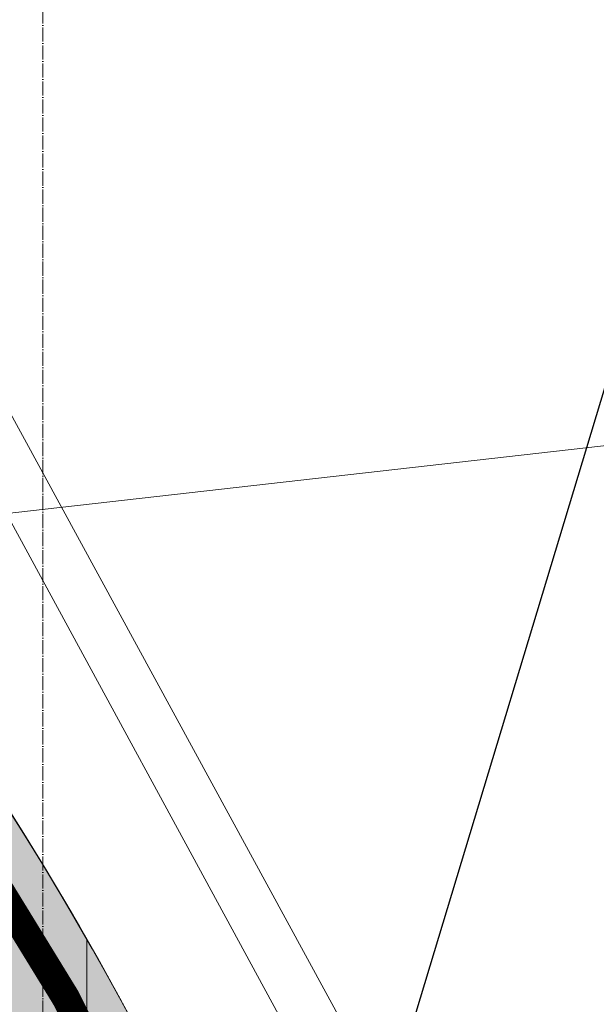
# Model space of a CAD drawing. Header units: millimetres. Extents: x -57162 to 485422, y -209335 to -9481.
# Tile 498 of 656: x 71045 to 71656, y -17735 to -16691. Entities that reach past the tile are written whole.
import ezdxf
from ezdxf import colors
from ezdxf.entities.mleader import LeaderData, LeaderLine
from ezdxf.math import Vec2, Vec3

# ---------------------------------------------------------------- set-up
doc = ezdxf.new("R2010")
doc.units = ezdxf.units.MM
for name, pattern in [('( Hidden )', [0.375, 0.25, -0.125]), ('-d1-01', [1, 0, -1]), ('-D1d1-15x02', [19, 15, -2, 0, -2]), ('DASHDOT', [25.4, 12.7, -6.35, 0, -6.35])]:
    doc.linetypes.add(name, pattern=pattern)
for name, color, linetype, lineweight, true_color in [('_Разделитель помещений_', 7, '-d1-01', 5, 0x0080c0), ('dim_razv', 7, 'DASHDOT', 9, 0x183018), ('EOM vinoski', 7, 'Continuous', 5, 0x423200), ('pol', 7, 'Continuous', 15, 0x55666d), ('pot sh', 7, 'Continuous', 15, 0x261e3e)]:
    doc.layers.add(name, color=color, linetype=linetype, lineweight=lineweight, true_color=true_color)
for name, color, linetype, lineweight in [('dim_light', 12, 'Continuous', 9), ('Марки дверей', 7, 'Continuous', 9), ('Оси', 7, 'Continuous', 5), ('Панели витража', 7, 'Continuous', 5), ('Перекрытия', 7, 'Continuous', 5)]:
    doc.layers.add(name, color=color, linetype=linetype, lineweight=lineweight)
doc.styles.add('fl_iso paper', font='isocpeur.ttf', dxfattribs={"width": 0.8, "oblique": 10})

# ---------------------------------------------------------------- blocks, each defined once
blk = doc.blocks.new('System Panel - A_PAN_Glass-8111833-50_AS_Plan_L01_1 корпус_Маркировочный - зависимый 1')
at = {"layer": 'Панели витража'}
for p, q in [((629.5464612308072, -6.930349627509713e-11), (-629.5464612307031, -6.930349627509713e-11)), ((-629.5464612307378, -55.00000000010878), (629.5464612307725, -55.00000000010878))]:
    blk.add_line(p, q, dxfattribs=at)
blk = doc.blocks.new('_DOT')
at = {"color": 0, "linetype": 'ByBlock'}
blk.add_line((-0.5, 0), (-1, 0), dxfattribs=at)
at = {"color": 0, "linetype": 'ByBlock', "const_width": 0.5}
blk.add_lwpolyline([(-0.25, 0, 1), (0.25, 0, 1)], format="xyb", close=True, dxfattribs=at)

msp = doc.modelspace()

# ---------------------------------------------------------------- hatches: boundary and pattern name
at = {"layer": 'pol'}
h = msp.add_hatch(dxfattribs=at)
h.set_pattern_fill('AR-B816', color=256, scale=3, angle=90)
h.set_pattern_definition([(90, (65629.11951209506, -23689.07333285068), (-609.5999999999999, 3.732723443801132e-14), []), (180, (65629.11951209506, -23689.07333285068), (-609.5999999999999, -609.5999999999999), [609.5999999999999, -609.5999999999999])])
edge = h.paths.add_edge_path()
edge.add_line((58029.11951211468, -33989.07333287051), (58029.11951211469, -32389.07333286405))
edge.add_line((58029.11951211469, -32389.07333286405), (65629.11984919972, -32389.07526452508))
edge.add_line((65629.11984919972, -32389.07526452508), (65629.11984919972, -25609.07333285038))
edge.add_line((65629.11984919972, -25609.07333285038), (65629.11951208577, -25609.07333283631))
edge.add_line((65629.11951208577, -25609.07333283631), (65629.1195120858, -24689.07333285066))
edge.add_line((65629.1195120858, -24689.07333285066), (65629.11951209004, -24689.07333285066))
edge.add_line((65629.11951209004, -24689.07333285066), (65629.11951209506, -23689.07333285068))
edge.add_line((65629.11951209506, -23689.07333285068), (64929.11951213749, -23689.07333285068))
edge.add_line((64929.11951213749, -23689.07333285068), (64929.11984921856, -19949.07333285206))
edge.add_line((64929.11984921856, -19949.07333285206), (64929.11984921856, -18849.07333285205))
edge.add_line((64929.11984921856, -18849.07333285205), (64929.11951213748, -18749.07333285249))
edge.add_line((64929.11951213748, -18749.07333285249), (65229.11951213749, -18749.07333285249))
edge.add_line((65229.11951213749, -18749.07333285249), (65229.11951213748, -17449.07333285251))
edge.add_line((65229.11951213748, -17449.07333285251), (64929.11984921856, -17449.07333285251))
edge.add_line((64929.11984921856, -17449.07333285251), (64929.11984921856, -16402.75235683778))
edge.add_line((64929.11984921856, -16402.75235683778), (66956.9052384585, -16048.87254699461))
edge.add_line((66956.9052384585, -16048.87254699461), (67025.67175257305, -16442.91518156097))
edge.add_line((67025.67175257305, -16442.91518156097), (67419.71631880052, -16374.1483303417))
edge.add_line((67419.71631880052, -16374.1483303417), (67350.94884319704, -15980.100186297))
edge.add_line((67350.94884319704, -15980.100186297), (67477.41018830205, -15958.03441888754))
edge.add_arc((68079.03680542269, -19406.02287268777), 3500.082708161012, 0.0016709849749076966, 99.89768266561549, ccw=False)
edge.add_line((71579.1195120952, -19405.9207956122), (71579.09736741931, -19409.0733328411))
edge.add_line((71579.09736741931, -19409.0733328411), (70499.0970303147, -19409.0733328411))
edge.add_line((70499.0970303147, -19409.0733328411), (70499.0970303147, -20569.07333284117))
edge.add_line((70499.0970303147, -20569.07333284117), (71579.15426747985, -20569.03418163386))
edge.add_line((71579.15426747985, -20569.03418163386), (71579.15426747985, -23609.07333284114))
edge.add_line((71579.15426747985, -23609.07333284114), (70499.11951213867, -23609.07333284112))
edge.add_line((70499.11951213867, -23609.07333284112), (70499.11951213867, -24769.07333284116))
edge.add_line((70499.11951213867, -24769.07333284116), (71579.14149185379, -24769.07333284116))
edge.add_line((71579.14149185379, -24769.07333284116), (71579.09703031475, -28309.07333287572))
edge.add_line((71579.09703031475, -28309.07333287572), (70499.0970303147, -28309.07333287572))
edge.add_line((70499.0970303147, -28309.07333287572), (70499.11945653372, -29469.09575908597))
edge.add_line((70499.11945653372, -29469.09575908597), (71579.14149179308, -29469.07333287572))
edge.add_line((71579.14149179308, -29469.07333287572), (71579.09735795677, -34259.0733328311))
edge.add_line((71579.09735795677, -34259.0733328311), (70499.1195121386, -34259.07333283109))
edge.add_line((70499.1195121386, -34259.07333283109), (70499.119512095, -35419.07333287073))
edge.add_line((70499.119512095, -35419.07333287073), (71579.09736175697, -35419.07332907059))
edge.add_line((71579.09736175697, -35419.07332907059), (71569.8344383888, -36829.08094302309))
edge.add_line((71569.8344383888, -36829.08094302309), (67589.11951209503, -36829.07333287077))
edge.add_line((67589.11951209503, -36829.07333287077), (67589.11951209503, -36229.0733328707))
edge.add_line((67589.11951209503, -36229.0733328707), (66589.11951209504, -36229.07333287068))
edge.add_line((66589.11951209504, -36229.07333287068), (66589.11951209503, -36009.07333287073))
edge.add_line((66589.11951209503, -36009.07333287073), (66389.11951209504, -36009.07333287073))
edge.add_line((66389.11951209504, -36009.07333287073), (66389.11951209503, -35109.07333287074))
edge.add_line((66389.11951209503, -35109.07333287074), (66589.11951209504, -35109.07333287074))
edge.add_line((66589.11951209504, -35109.07333287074), (66589.11951209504, -33989.07333286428))
edge.add_line((66589.11951209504, -33989.07333286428), (58929.11951211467, -33989.07333287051))
edge.add_line((58929.11951211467, -33989.07333287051), (58929.11951211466, -34189.07333287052))
edge.add_line((58929.11951211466, -34189.07333287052), (58129.11951211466, -34189.07333287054))
edge.add_line((58129.11951211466, -34189.07333287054), (58129.11951211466, -33989.07333287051))
edge.add_line((58129.11951211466, -33989.07333287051), (58029.11951211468, -33989.07333287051))
edge = h.paths.add_edge_path(flags=16)
edge.add_arc((69441.03306440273, -17785.74891107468), 1459.500000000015, 0, 360)
at = {"layer": 'pol', "true_color": 0xa6a6a6}
h = msp.add_hatch(color=253, dxfattribs=at)
h.dxf.hatch_style = 1
edge = h.paths.add_edge_path()
edge.add_line((58029.11951211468, -33989.07333287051), (58029.11951211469, -32389.07333286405))
edge.add_line((58029.11951211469, -32389.07333286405), (65629.11984919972, -32389.07526452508))
edge.add_line((65629.11984919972, -32389.07526452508), (65629.11984919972, -25609.07333285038))
edge.add_line((65629.11984919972, -25609.07333285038), (65629.11951208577, -25609.07333283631))
edge.add_line((65629.11951208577, -25609.07333283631), (65629.1195120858, -24689.07333285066))
edge.add_line((65629.1195120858, -24689.07333285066), (65629.11951209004, -24689.07333285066))
edge.add_line((65629.11951209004, -24689.07333285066), (65629.11951209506, -23689.07333285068))
edge.add_line((65629.11951209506, -23689.07333285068), (64929.11951213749, -23689.07333285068))
edge.add_line((64929.11951213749, -23689.07333285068), (64929.11984921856, -19949.07333285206))
edge.add_line((64929.11984921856, -19949.07333285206), (64929.11984921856, -18849.07333285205))
edge.add_line((64929.11984921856, -18849.07333285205), (64929.11951213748, -18749.07333285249))
edge.add_line((64929.11951213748, -18749.07333285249), (65229.11951213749, -18749.07333285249))
edge.add_line((65229.11951213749, -18749.07333285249), (65229.11951213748, -17449.07333285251))
edge.add_line((65229.11951213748, -17449.07333285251), (64929.11984921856, -17449.07333285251))
edge.add_line((64929.11984921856, -17449.07333285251), (64929.11984921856, -16402.75235683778))
edge.add_line((64929.11984921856, -16402.75235683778), (66956.9052384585, -16048.87254699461))
edge.add_line((66956.9052384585, -16048.87254699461), (67025.67175257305, -16442.91518156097))
edge.add_line((67025.67175257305, -16442.91518156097), (67419.71631880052, -16374.1483303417))
edge.add_line((67419.71631880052, -16374.1483303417), (67350.94884319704, -15980.100186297))
edge.add_line((67350.94884319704, -15980.10018629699), (67477.41018830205, -15958.03441888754))
edge.add_arc((68079.03680542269, -19406.02287268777), 3500.082708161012, 0.0016709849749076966, 99.89768266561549, ccw=False)
edge.add_line((71579.1195120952, -19405.9207956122), (71579.09736741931, -19409.0733328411))
edge.add_line((71579.09736741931, -19409.0733328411), (70499.0970303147, -19409.0733328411))
edge.add_line((70499.0970303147, -19409.0733328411), (70499.0970303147, -20569.07333284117))
edge.add_line((70499.0970303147, -20569.07333284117), (71579.15426747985, -20569.03418163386))
edge.add_line((71579.15426747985, -20569.03418163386), (71579.15426747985, -23609.07333284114))
edge.add_line((71579.15426747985, -23609.07333284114), (70499.11951213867, -23609.07333284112))
edge.add_line((70499.11951213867, -23609.07333284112), (70499.11951213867, -24769.07333284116))
edge.add_line((70499.11951213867, -24769.07333284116), (71579.14149185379, -24769.07333284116))
edge.add_line((71579.14149185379, -24769.07333284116), (71579.09703031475, -28309.07333287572))
edge.add_line((71579.09703031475, -28309.07333287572), (70499.0970303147, -28309.07333287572))
edge.add_line((70499.0970303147, -28309.07333287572), (70499.11945653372, -29469.09575908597))
edge.add_line((70499.11945653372, -29469.09575908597), (71579.14149179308, -29469.07333287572))
edge.add_line((71579.14149179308, -29469.07333287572), (71579.09735795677, -34259.0733328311))
edge.add_line((71579.09735795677, -34259.0733328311), (70499.1195121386, -34259.07333283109))
edge.add_line((70499.1195121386, -34259.07333283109), (70499.119512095, -35419.07333287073))
edge.add_line((70499.119512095, -35419.07333287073), (71579.09736175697, -35419.07332907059))
edge.add_line((71579.09736175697, -35419.07332907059), (71569.8344383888, -36829.08094302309))
edge.add_line((71569.8344383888, -36829.08094302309), (67589.11951209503, -36829.07333287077))
edge.add_line((67589.11951209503, -36829.07333287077), (67589.11951209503, -36229.0733328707))
edge.add_line((67589.11951209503, -36229.0733328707), (66589.11951209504, -36229.07333287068))
edge.add_line((66589.11951209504, -36229.07333287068), (66589.11951209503, -36009.07333287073))
edge.add_line((66589.11951209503, -36009.07333287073), (66389.11951209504, -36009.07333287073))
edge.add_line((66389.11951209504, -36009.07333287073), (66389.11951209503, -35109.07333287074))
edge.add_line((66389.11951209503, -35109.07333287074), (66589.11951209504, -35109.07333287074))
edge.add_line((66589.11951209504, -35109.07333287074), (66589.11951209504, -33989.07333286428))
edge.add_line((66589.11951209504, -33989.07333286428), (58929.11951211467, -33989.07333287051))
edge.add_line((58929.11951211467, -33989.07333287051), (58929.11951211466, -34189.07333287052))
edge.add_line((58929.11951211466, -34189.07333287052), (58129.11951211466, -34189.07333287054))
edge.add_line((58129.11951211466, -34189.07333287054), (58129.11951211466, -33989.07333287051))
edge.add_line((58129.11951211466, -33989.07333287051), (58029.11951211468, -33989.07333287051))
edge = h.paths.add_edge_path(flags=16)
edge.add_arc((69441.03306440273, -17785.74891107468), 1459.500000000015, 0, 360)
at = {"layer": 'pol', "true_color": 0xf3f1e7}
h = msp.add_hatch(color=7, dxfattribs=at)
h.dxf.hatch_style = 1
edge = h.paths.add_edge_path()
edge.add_line((68067.51951209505, -36829.07333287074), (68067.51951209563, -35271.47418026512))
edge.add_arc((68677.11951209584, -35271.47418026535), 609.6000000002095, 90.0000000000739, 179.9999999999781, ccw=False)
edge.add_arc((68677.11951209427, -34052.27418026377), 609.600000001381, 270.0000000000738, 360.0000796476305)
edge.add_line((69286.71951209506, -34052.27333285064), (69286.71951209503, -32223.47333285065))
edge.add_arc((68677.11951209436, -32223.47333285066), 609.6000000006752, 6.838609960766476e-13, 90.00008469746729)
edge.add_arc((68677.11770981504, -31004.27513512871), 609.5981977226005, 179.9998306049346, 270.00008469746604, ccw=False)
edge.add_line((68067.51951209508, -31004.27333285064), (68067.51951209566, -26737.07333285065))
edge.add_arc((68677.11951209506, -26737.07333285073), 609.5999999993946, 90, 179.9999999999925, ccw=False)
edge.add_arc((68677.11951209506, -25517.87333285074), 609.6000000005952, 270, 359.9999203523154)
edge.add_line((69286.71951209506, -25517.87418026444), (69286.71951209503, -23079.47333285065))
edge.add_arc((68677.11951209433, -23079.47333285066), 609.6000000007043, 6.838609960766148e-13, 89.9999144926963)
edge.add_arc((68677.12133161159, -21860.27151333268), 609.6018195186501, 180.0001710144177, 269.99991449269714, ccw=False)
edge.add_line((68067.51951209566, -21860.27333285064), (68067.51951209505, -18279.30819994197))
edge.add_arc((69406.16056451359, -17814.09120305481), 1417.175614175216, 199.1638375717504, 239.0404766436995)
edge.add_line((68677.11951209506, -19029.36313365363), (68677.11951209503, -21250.67333285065))
edge.add_arc((69286.7195120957, -21250.67333285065), 609.6000000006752, 179.9999999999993, 270.0000869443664)
edge.add_arc((69286.7213621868, -22469.87148276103), 609.5981499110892, -0.00017388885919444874, 90.00008694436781, ccw=False)
edge.add_line((69896.31951209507, -22469.87333285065), (69896.31951209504, -26127.47333285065))
edge.add_arc((69286.72035950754, -26127.47333285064), 609.5991525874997, 269.99992035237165, 359.9999999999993, ccw=False)
edge.add_arc((69286.71866468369, -27346.67163802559), 609.5991525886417, 89.99992035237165, 180.0000796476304)
edge.add_line((68677.11951209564, -27346.67248543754), (68677.11951209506, -30394.67333285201))
edge.add_arc((69286.71951209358, -30394.67333285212), 609.5999999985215, 179.9999999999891, 270.0000000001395)
edge.add_arc((69286.71951209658, -31613.87333284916), 609.5999999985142, -1.4358647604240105e-10, 90.00000000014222, ccw=False)
edge.add_line((69896.31951209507, -31613.87333285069), (69896.31951209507, -34661.87333285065))
edge.add_arc((69286.7203412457, -34661.87333285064), 609.5991708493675, 269.9999220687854, 359.9999999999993, ccw=False)
edge.add_arc((69286.71868294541, -35881.07167455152), 609.5991708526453, 89.9999220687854, 180.0001558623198)
edge.add_line((68677.11951209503, -35881.07333285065), (68677.11951209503, -36829.08287468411))
edge.add_line((68677.11951209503, -36829.08287468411), (68067.51951209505, -36829.07333287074))
edge = h.paths.add_edge_path()
edge.add_line((69286.74987856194, -36829.04690415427), (69286.71951209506, -36490.6733328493))
edge.add_arc((69896.26481001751, -36490.61863077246), 609.5453003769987, 89.9948581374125, 180.005141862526, ccw=False)
edge.add_arc((69896.37421417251, -35271.52803492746), 609.5453003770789, 269.9948581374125, 360.0051418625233)
edge.add_line((70505.91951209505, -35271.47333285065), (70505.91951209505, -31004.27333284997))
edge.add_arc((69896.31951209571, -31004.27333284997), 609.5999999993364, 0, 90.00000000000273)
edge.add_arc((69896.31951209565, -29785.07333285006), 609.6000000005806, 180.0000000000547, 270.00000000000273, ccw=False)
edge.add_line((69286.71951209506, -29785.07333285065), (69286.71951209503, -27956.27333285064))
edge.add_arc((69896.31951209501, -27956.27333285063), 609.5999999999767, 90.00000000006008, 180.0000000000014, ccw=False)
edge.add_arc((69896.31951209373, -26737.07333284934), 609.6000000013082, 270.0000000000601, 359.9999999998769)
edge.add_line((70505.91951209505, -26737.07333285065), (70505.91951209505, -21860.27333285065))
edge.add_arc((69896.31951209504, -21860.27333285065), 609.6000000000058, 0, 89.99999999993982)
edge.add_arc((69896.31951209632, -20641.0733328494), 609.60000000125, 180.0000000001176, 269.99999999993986, ccw=False)
edge.add_line((69286.71951209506, -20641.07333285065), (69286.71951209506, -19245.40032185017))
edge.add_arc((69451.59110260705, -17741.71693033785), 1512.695072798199, 263.7427906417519, 374.9184847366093)
edge.add_arc((68078.84002044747, -19405.97600222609), 3500.258717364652, -0.05070025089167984, 35.925045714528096, ccw=False)
edge.add_line((71579.09736741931, -19409.0733328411), (70499.0970303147, -19409.0733328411))
edge.add_line((70499.0970303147, -19409.0733328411), (70499.0970303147, -20569.07333284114))
edge.add_line((70499.0970303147, -20569.07333284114), (71579.09730562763, -20569.03418369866))
edge.add_line((71579.09730562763, -20569.03418369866), (71579.09730562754, -23609.07333284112))
edge.add_line((71579.09730562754, -23609.07333284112), (70505.91951209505, -23609.07333284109))
edge.add_line((70505.91951209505, -23609.07333284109), (70505.91951209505, -24769.07333284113))
edge.add_line((70505.91951209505, -24769.07333284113), (71579.1414918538, -24769.07333284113))
edge.add_line((71579.1414918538, -24769.07333284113), (71579.09703031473, -28309.07333287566))
edge.add_line((71579.09703031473, -28309.07333287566), (70499.09703071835, -28309.09421205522))
edge.add_line((70499.09703071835, -28309.09421205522), (70499.09703071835, -29469.07333287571))
edge.add_line((70499.09703071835, -29469.07333287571), (71579.09733944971, -29469.0733337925))
edge.add_line((71579.09733944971, -29469.0733337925), (71579.09733944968, -34259.07333283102))
edge.add_line((71579.09733944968, -34259.07333283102), (70505.91951209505, -34259.07333283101))
edge.add_line((70505.91951209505, -34259.07333283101), (70505.91951617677, -35419.07333284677))
edge.add_line((70505.91951617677, -35419.07333284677), (71579.09736206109, -35419.07328277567))
edge.add_line((71579.09736206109, -35419.07328277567), (71579.11951209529, -36829.08094302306))
edge.add_line((71579.11951209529, -36829.08094302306), (69286.74987856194, -36829.04690415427))
at = {"layer": 'pot sh', "true_color": 0x817863}
h = msp.add_hatch(dxfattribs=at)
h.set_pattern_fill('ANSI31', color=8, scale=350, angle=315)
h.set_pattern_definition([(0, (64929.11984921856, -19509.57333287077), (3.410605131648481e-13, 1111.25), [])])
h.paths.add_polyline_path([(65629.11984919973, -32389.07526452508), (67668.61243544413, -32389.07201390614), (67668.61243544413, -19509.57333287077), (64929.11951213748, -19509.57333287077), (64929.11984921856, -23689.07333286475), (65629.11951209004, -23689.07333285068), (65629.11951209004, -24689.07333285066), (65629.11956866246, -24689.07330574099), (65629.11956866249, -25609.07330572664), (65629.11951209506, -25609.07333285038)], flags=16)
edge = h.paths.add_edge_path()
edge.add_arc((69441.0330644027, -17785.74891107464), 1459.499999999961, 74.04748908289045, 385.851943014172)
edge.add_arc((68079.0368054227, -19406.02287268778), 3500.082708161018, 0.0016709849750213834, 40.14707139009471, ccw=False)
edge.add_line((71579.11951209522, -19405.9207956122), (71579.09736741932, -19409.0733328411))
edge.add_line((71579.09736741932, -19409.0733328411), (70499.09703031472, -19409.0733328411))
edge.add_line((70499.09703031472, -19409.0733328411), (70499.09703031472, -20569.07333284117))
edge.add_line((70499.09703031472, -20569.07333284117), (71579.15426747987, -20569.03418163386))
edge.add_line((71579.15426747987, -20569.03418163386), (71579.15426747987, -23609.07333284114))
edge.add_line((71579.15426747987, -23609.07333284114), (70499.11951213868, -23609.07333284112))
edge.add_line((70499.11951213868, -23609.07333284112), (70499.11951213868, -24769.07333284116))
edge.add_line((70499.11951213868, -24769.07333284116), (71579.1414918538, -24769.07333284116))
edge.add_line((71579.1414918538, -24769.07333284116), (71579.09703031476, -28309.07333287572))
edge.add_line((71579.09703031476, -28309.07333287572), (70499.09703031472, -28309.07333287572))
edge.add_line((70499.09703031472, -28309.07333287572), (70499.11945653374, -29469.09575908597))
edge.add_line((70499.11945653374, -29469.09575908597), (71579.1414917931, -29469.07333287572))
edge.add_line((71579.1414917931, -29469.07333287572), (71579.09735795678, -34259.0733328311))
edge.add_line((71579.09735795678, -34259.0733328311), (70499.11951213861, -34259.07333283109))
edge.add_line((70499.11951213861, -34259.07333283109), (70499.11951209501, -35419.07333287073))
edge.add_line((70499.11951209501, -35419.07333287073), (71579.09736175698, -35419.07332907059))
edge.add_line((71579.09736175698, -35419.07332907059), (71579.09736741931, -36829.07526453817))
edge.add_line((71579.09736741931, -36829.07526453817), (67589.11951209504, -36829.07333287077))
edge.add_line((67589.11951209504, -36829.07333287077), (67589.11951209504, -36229.0733328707))
edge.add_line((67589.11951209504, -36229.0733328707), (66589.11951209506, -36229.07333287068))
edge.add_line((66589.11951209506, -36229.07333287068), (66589.11951209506, -33989.07333286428))
edge.add_line((66589.11951209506, -33989.07333286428), (62879.11951209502, -33989.07333286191))
edge.add_line((62879.11951209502, -33989.07333286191), (62879.11951209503, -32389.07333285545))
edge.add_line((62879.11951209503, -32389.07333285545), (65629.11984919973, -32389.07526452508))
edge.add_line((65629.11984919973, -32389.07526452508), (65629.11984919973, -25609.07333285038))
edge.add_line((65629.11984919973, -25609.07333285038), (65629.11956866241, -25609.07330572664))
edge.add_line((65629.11956866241, -25609.07330572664), (65629.11956866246, -24689.07330574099))
edge.add_line((65629.11956866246, -24689.07330574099), (65629.11951209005, -24689.07333285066))
edge.add_line((65629.11951209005, -24689.07333285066), (65629.11951209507, -23689.07333285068))
edge.add_line((65629.11951209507, -23689.07333285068), (64929.11951213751, -23689.07333285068))
edge.add_line((64929.11951213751, -23689.07333285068), (64929.11984921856, -19949.07333285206))
edge.add_line((64929.11984921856, -19949.07333285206), (64929.11984921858, -18849.07333285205))
edge.add_line((64929.11984921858, -18849.07333285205), (64929.11951213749, -18749.07333285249))
edge.add_line((64929.11951213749, -18749.07333285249), (65229.11951213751, -18749.07333285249))
edge.add_line((65229.11951213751, -18749.07333285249), (65229.1195121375, -17449.07333285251))
edge.add_line((65229.1195121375, -17449.07333285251), (64929.11984921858, -17449.07333285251))
edge.add_line((64929.11984921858, -17449.07333285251), (64929.11984921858, -16402.75235683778))
edge.add_line((64929.11984921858, -16402.75235683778), (66956.90523845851, -16048.87254699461))
edge.add_line((66956.90523845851, -16048.87254699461), (67025.67175257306, -16442.91518156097))
edge.add_line((67025.67175257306, -16442.91518156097), (67419.71631880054, -16374.1483303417))
edge.add_line((67419.71631880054, -16374.1483303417), (67350.94884319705, -15980.100186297))
edge.add_line((67350.94884319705, -15980.100186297), (67477.41018830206, -15958.03441888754))
edge.add_arc((68079.03680542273, -19406.0228726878), 3500.082708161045, 59.75236070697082, 99.89768266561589, ccw=False)

# ---------------------------------------------------------------- linework, layer by layer
at = {"layer": '_Разделитель помещений_'}
msp.add_arc((68079.11951209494, -19405.92079559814), 3500, 359.9483922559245, 35.92699834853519, dxfattribs=at)
at = {"layer": 'dim_light'}
msp.add_lwpolyline([(70754.47189595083, -17149.33812723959, -0.1769812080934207), (71579.11951209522, -19405.9207956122), (71579.09736741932, -19489.0733328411), (70579.09703031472, -19489.0733328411), (70579.09703031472, -20489.07333284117), (71579.15426747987, -20489.03418163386), (71579.15426747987, -23689.07333284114), (70579.11951213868, -23689.07333284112), (70579.11951213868, -24689.07333284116), (71579.1414918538, -24689.07333284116), (71579.09703031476, -28389.07333287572)], format="xyb", dxfattribs=at)
at = {"layer": 'dim_razv', "color": 172, "linetype": '( Hidden )', "ltscale": 10, "true_color": 0x0000d6, "const_width": 30}
msp.add_lwpolyline([(70940.87615986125, -17479.12219996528, -0.1492326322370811), (71529.11951211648, -19405.92225382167), (71529.11867273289, -19409.07333284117)], format="xyb", dxfattribs=at)
at = {"layer": 'pol'}
for points in [[(67350.94884319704, -15980.100186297), (67477.41018830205, -15958.03441888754, -0.4657553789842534), (71579.1195120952, -19405.9207956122), (71579.09736741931, -19409.0733328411), (70499.0970303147, -19409.0733328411), (70499.0970303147, -20569.07333284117), (71579.15426747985, -20569.03418163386), (71579.15426747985, -23609.07333284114), (70499.11951213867, -23609.07333284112), (70499.11951213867, -24769.07333284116), (71579.14149185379, -24769.07333284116), (71579.09703031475, -28309.07333287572)], [(69896.31951209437, -27346.67333285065, 0.4142135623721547), (70505.91951209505, -26737.07333285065), (70505.91951209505, -21860.27333285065, 0.4142135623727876), (69896.31951209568, -21250.67333285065, -0.4142135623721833), (69286.71951209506, -20641.07333285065), (69286.71951209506, -19245.40032185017, 0.5271046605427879), (70913.29787297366, -17352.28182568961, -0.1582759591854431), (71579.09736741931, -19409.0733328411), (70499.0970303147, -19409.0733328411), (70499.0970303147, -20569.07333284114), (71579.09730562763, -20569.03418369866), (71579.09730562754, -23609.07333284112), (70505.91951209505, -23609.07333284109), (70505.91951209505, -24769.07333284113), (71579.1414918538, -24769.07333284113), (71579.09703031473, -28309.07333287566)]]:
    msp.add_lwpolyline(points, format="xyb", dxfattribs=at)
at = {"layer": 'pot sh'}
msp.add_lwpolyline([(70754.47189595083, -17149.3381272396, -0.1769812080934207), (71579.11951209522, -19405.9207956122), (71579.09736741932, -19409.0733328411), (70499.09703031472, -19409.0733328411), (70499.09703031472, -20569.07333284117), (71579.15426747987, -20569.03418163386), (71579.15426747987, -23609.07333284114), (70499.11951213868, -23609.07333284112), (70499.11951213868, -24769.07333284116), (71579.1414918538, -24769.07333284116), (71579.09703031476, -28309.07333287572)], format="xyb", dxfattribs=at)
at = {"layer": 'Оси', "linetype": '-D1d1-15x02'}
msp.add_line((71069.11951213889, -56404.25685644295), (71069.11951213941, -16008.25952477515), dxfattribs=at)
at = {"layer": 'Перекрытия'}
for centre, radius, start, end in [((68079.1195120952, -19405.92079561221), 3500.000000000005, 0, 35.97751214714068), ((68079.1195120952, -19405.92079561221), 3500.000000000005, 0, 35.97751214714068), ((68079.0973674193, -19405.93033741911), 3500.000000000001, 30.15754584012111, 31.68610393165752), ((68079.0973674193, -19405.93033741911), 3500.000000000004, 30.15754584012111, 31.68610393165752)]:
    msp.add_arc(centre, radius, start, end, dxfattribs=at)

# ---------------------------------------------------------------- block references
at = {"layer": 'Панели витража', "lineweight": 5, "rotation": 298.5831433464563}
msp.add_blockref('System Panel - A_PAN_Glass-8111833-50_AS_Plan_L01_1 корпус_Маркировочный - зависимый 1', (71329.44063527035, -17649.26340441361), dxfattribs=at)

# ---------------------------------------------------------------- leaders
at = {"layer": 'Марки дверей', "linetype": 'ByBlock'}
ml = msp.add_multileader_mtext('Standard', dxfattribs=at)
ml.set_content('Стойка из кв. трубы 80х80 (закладная для крепления остекления)', color=256, style='fl_iso paper')
ml.set_leader_properties()
ml.build(insert=Vec2(0, 0))
ml.multileader.update_dxf_attribs({"text_left_attachment_type": 6, "text_right_attachment_type": 6})
ctx = ml.context
ctx.base_point, ctx.char_height, ctx.plane_origin = Vec3(71922.89310299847, -17065.34264915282), 250, Vec3(67029.50172318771, -17283.35482456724)
ctx.left_attachment, ctx.right_attachment = 6, 6
notes = []
notes.append((ctx, [(0, (1, 1, 0), (71670.12556528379, -17065.34264915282), (1, 0), 252.7675377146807, [(3, [(70619.09703031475, -19489.07333284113), (71139.11951213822, -19489.07333284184), (71439.11708172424, -20414.04729505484), (70659.09703031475, -20409.07333284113)], 0, [])])]))
ctx.mtext.insert, ctx.mtext.width, ctx.mtext.flow_direction = Vec3(71924.89310299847, -16765.34264915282), 4615.43030145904, 5
for ctx, leaders in notes:
    for number, flags, end, landing, length, lines in leaders:
        leader = LeaderData()
        leader.index, (leader.has_last_leader_line, leader.has_dogleg_vector, leader.attachment_direction) = number, flags
        leader.last_leader_point, leader.dogleg_vector, leader.dogleg_length = Vec3(end), Vec3(landing), length
        for number, points, colour, breaks in lines:
            line = LeaderLine()
            line.index, line.vertices, line.color, line.breaks = number, Vec3.list(points), colors.encode_raw_color(colour), breaks
            leader.lines.append(line)
        ctx.leaders.append(leader)

# ---------------------------------------------------------------- next in the draw order: leaders
at = {"layer": 'EOM vinoski', "linetype": 'ByBlock', "lineweight": 0}
ml = msp.add_multileader_mtext('Standard', dxfattribs=at)
ml.set_content('Розетки силовые, h=300 мм', color=256, style='fl_iso paper')
ml.set_leader_properties(lineweight=5)
ml.set_arrow_properties(name='DOT')
ml.build(insert=Vec2(0, 0))
ml.multileader.update_dxf_attribs({"has_dogleg": 0, "text_left_attachment_type": 6, "text_right_attachment_type": 6, "dogleg_length": 0.5, "arrow_head_size": 40, "scale": 40})
ctx = ml.context
ctx.base_point, ctx.scale, ctx.char_height, ctx.arrow_head_size, ctx.landing_gap_size, ctx.plane_origin = Vec3(66301.49043485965, -14929.06045681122), 40, 200, 40, 80, Vec3(59082.93843272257, -14029.63743284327)
ctx.left_attachment, ctx.right_attachment = 6, 6
notes = []
notes.append((ctx, [(1, (1, 1, 0), (66281.49043485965, -14929.06045681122), (1, 0), 20, [(1, [(64919.11951213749, -16899.7922345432)], 0, [])])]))
ctx.mtext.insert, ctx.mtext.width, ctx.mtext.defined_height, ctx.mtext.line_spacing_factor, ctx.mtext.flow_direction = Vec3(66381.49043485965, -14689.06045681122), 3076.561588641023, 629.6778815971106, 0.9, 5
ctx.mtext.has_bg_fill, ctx.mtext.bg_color, ctx.mtext.bg_scale_factor, ctx.mtext.bg_transparency, ctx.mtext.use_window_bg_color = 1, -1027028792, 1.5, 0, 1
for ctx, leaders in notes:
    for number, flags, end, landing, length, lines in leaders:
        leader = LeaderData()
        leader.index, (leader.has_last_leader_line, leader.has_dogleg_vector, leader.attachment_direction) = number, flags
        leader.last_leader_point, leader.dogleg_vector, leader.dogleg_length = Vec3(end), Vec3(landing), length
        for number, points, colour, breaks in lines:
            line = LeaderLine()
            line.index, line.vertices, line.color, line.breaks = number, Vec3.list(points), colors.encode_raw_color(colour), breaks
            leader.lines.append(line)
        ctx.leaders.append(leader)

# ---------------------------------------------------------------- next in the draw order: leaders
ml = msp.add_multileader_mtext('Standard', dxfattribs=at)
ml.set_content('\\pxsm1;Эл. вывод для подключения портала', color=256, style='fl_iso paper')
ml.set_leader_properties(lineweight=5)
ml.set_arrow_properties(name='DOT')
ml.build(insert=Vec2(0, 0))
ml.multileader.update_dxf_attribs({"has_dogleg": 0, "text_left_attachment_type": 6, "text_right_attachment_type": 6, "dogleg_length": 0.5, "arrow_head_size": 40, "scale": 40})
ctx = ml.context
ctx.base_point, ctx.scale, ctx.char_height, ctx.arrow_head_size, ctx.landing_gap_size, ctx.plane_origin = Vec3(71977.24911423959, -17107.19112489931), 40, 200, 40, 80, Vec3(58350.38415268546, -20056.23102757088)
ctx.left_attachment, ctx.right_attachment = 6, 6
notes = []
notes.append((ctx, [(1, (1, 1, 0), (71957.24911423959, -17107.19112489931), (1, 0), 20, [(2, [(70854.81400150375, -17234.57876983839)], 0, [])])]))
ctx.mtext.insert, ctx.mtext.width, ctx.mtext.defined_height, ctx.mtext.line_spacing_factor, ctx.mtext.flow_direction = Vec3(72057.24911423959, -16847.19112489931), 2490.406466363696, 629.6778815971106, 0.9, 5
ctx.mtext.has_bg_fill, ctx.mtext.bg_color, ctx.mtext.bg_scale_factor, ctx.mtext.bg_transparency, ctx.mtext.use_window_bg_color = 1, -1027028792, 1.5, 0, 1
for ctx, leaders in notes:
    for number, flags, end, landing, length, lines in leaders:
        leader = LeaderData()
        leader.index, (leader.has_last_leader_line, leader.has_dogleg_vector, leader.attachment_direction) = number, flags
        leader.last_leader_point, leader.dogleg_vector, leader.dogleg_length = Vec3(end), Vec3(landing), length
        for number, points, colour, breaks in lines:
            line = LeaderLine()
            line.index, line.vertices, line.color, line.breaks = number, Vec3.list(points), colors.encode_raw_color(colour), breaks
            leader.lines.append(line)
        ctx.leaders.append(leader)

doc.saveas('drawing.dxf')
